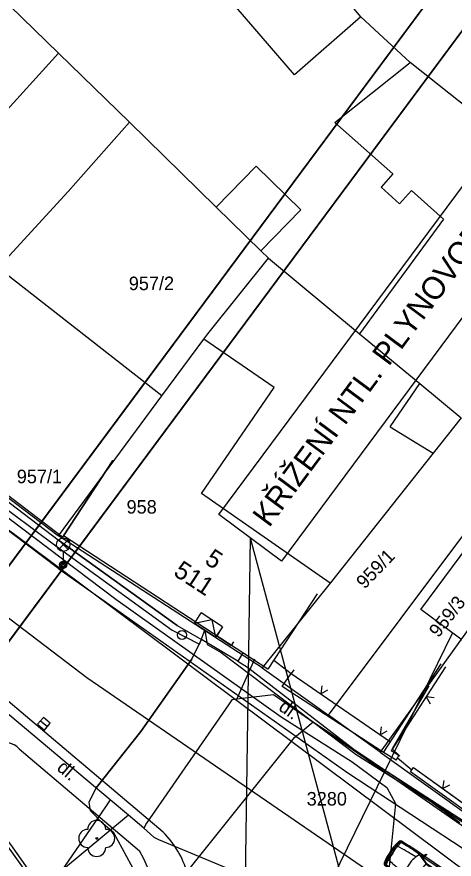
# Model space of a CAD drawing. Extents: x -601580 to 4, y -1204314 to 4.
# Drawn here: x -600336.31 to -600312.05, y -1203678.86 to -1203632.11 of the extents above; entities that cross this region are included whole.
import ezdxf

# ---------------------------------------------------------------- set-up
doc = ezdxf.new("R2010")
doc.units = 0
for name, color, linetype in [('00-EON NN', 7, 'Continuous'), ('00-EON VN', 7, 'Continuous'), ('00-INNOGY-NTL', 7, 'Continuous'), ('00-KN-HRANICE PARCEL', 7, 'Continuous'), ('00-KN-PARC. CISLA', 7, 'Continuous'), ('00-KN-VNITRNI KRESBA', 7, 'Continuous'), ('00-POLOHOPIS', 7, 'Continuous'), ('00-RAZÍTKO', 7, 'Continuous'), ('00-SITE KOM. KABEL', 7, 'Continuous'), ('00-VAK-KANAL-POTRUBI', 7, 'Continuous'), ('00-VAK-VODA-RAD IGIS', 7, 'Continuous'), ('11-REKONSTRUKCE VODOVOD POPIS', 7, 'Continuous'), ('1NP -vybaveni', 7, 'Continuous'), ('Vrstva 22', 7, 'Continuous'), ('Vrstva 26', 7, 'Continuous'), ('Vrstva 27', 7, 'Continuous'), ('Vrstva 28', 7, 'Continuous'), ('Vrstva 33', 7, 'Continuous'), ('Vrstva 40', 7, 'Continuous'), ('Vrstva 6', 7, 'Continuous'), ('Vrstva 9', 7, 'Continuous')]:
    doc.layers.add(name, color=color, linetype=linetype)

# ---------------------------------------------------------------- blocks, each defined once
blk = doc.blocks.new('3.13_354')
at = {"layer": 'Vrstva 22'}
blk.add_circle((0, 0), 0.05, dxfattribs=at)
for centre, start, end in [((0, 0.5), 0, 180), ((-0.5, 0), 90, 270), ((0.5, 0), 270, 90), ((0, -0.5), 180, 0)]:
    blk.add_arc(centre, 0.5, start, end, dxfattribs=at)
blk = doc.blocks.new('6.30_254')
at = {"layer": 'Vrstva 27'}
blk.add_line((-0.25, 0), (0.25, 0), dxfattribs=at)
blk.add_lwpolyline([(-0.25, -0.25), (0.25, -0.25), (0.25, 0.25), (-0.25, 0.25)], close=True, dxfattribs=at)
blk = doc.blocks.new('6.14A_336')
at = {"layer": 'Vrstva 28'}
blk.add_circle((0, 0), 0.25, dxfattribs=at)
blk = doc.blocks.new('6.560_928')
at = {"layer": 'Vrstva 33'}
for p, q in [((-0.265, 0.86), (0.265, 1.39)), ((-0.265, 1.39), (0.265, 0.86)), ((0, 0.75), (0, 0))]:
    blk.add_line(p, q, dxfattribs=at)
for centre, radius in [((0, 1.125), 0.375), ((0, 0), 0.2), ((0, 0), 0.145), ((0, 0), 0.0876)]:
    blk.add_circle(centre, radius, dxfattribs=at)
blk = doc.blocks.new('DL_26')
at = {"layer": 'Vrstva 40'}
blk.add_text('dl.', height=0.75, rotation=360, dxfattribs=at).set_placement((-0.175, -0.375))
blk = doc.blocks.new('DL_36')
at = {"layer": 'Vrstva 40'}
blk.add_text('dl.', height=0.75, rotation=360, dxfattribs=at).set_placement((-0.174, -0.375))
blk = doc.blocks.new('VCHOD_2426')
at = {"layer": 'Vrstva 6'}
blk.add_line((0, 0.25), (0, 0), dxfattribs=at)
blk = doc.blocks.new('VCHOD_2428')
at = {"layer": 'Vrstva 6'}
blk.add_line((0, 0.25), (0, 0), dxfattribs=at)
blk = doc.blocks.new('VCHOD_2430')
at = {"layer": 'Vrstva 6'}
blk.add_line((0, 0.25), (0, 0), dxfattribs=at)
blk = doc.blocks.new('NN630')
at = {"layer": 'Vrstva 9'}
for points in [[(-3, -700), (-703, 0)], [(-703, -700), (-703, 0), (697, 0), (697, -700)], [(-3, -700), (697, 0)], [(-703, -700), (697, -700)]]:
    blk.add_lwpolyline(points, dxfattribs=at)
blk = doc.blocks.new('CA0106H2')
for p, q in [((1.038, 0), (1.038, -0.039)), ((1.038, 0), (2.851, 0)), ((1.95, -0.07), (1.95, 0)), ((2.824, 0.153), (2.878, -0.152)), ((2.874, 0.137), (2.824, 0.153)), ((2.967, -0.12), (2.874, 0.137)), ((2.924, 0), (3.528, 0)), ((0.538, -0.013), (0.17, -0.031)), ((0.902, -0.068), (1.15, -0.271)), ((1.038, -0.039), (1.336, -0.284)), ((2.863, -0.07), (1.075, -0.07)), ((1.194, -0.364), (1.194, -0.848)), ((1.197, -0.322), (2.562, -0.322)), ((1.336, -0.284), (2.512, -0.284)), ((2.512, -0.284), (3.106, -0.07)), ((2.558, -0.284), (3.152, -0.07)), ((3.106, -0.07), (2.949, -0.07)), ((3.152, -0.07), (3.533, -0.07)), ((3.245, -0.3), (3.626, -0.321)), ((4.028, -0.013), (4.396, -0.031)), ((4.033, -0.083), (4.364, -0.099)), ((4.124, -0.362), (4.427, -0.394)), ((0, -0.848), (0, -0.496)), ((0, -0.848), (0, -1.199)), ((1.194, -1.331), (1.194, -0.848)), ((4.432, -0.848), (4.432, -0.508)), ((4.432, -0.848), (4.432, -1.187)), ((4.57, -0.848), (4.57, -0.508)), ((4.57, -0.848), (4.57, -1.187)), ((1.197, -1.373), (2.562, -1.373)), ((3.245, -1.395), (3.626, -1.374)), ((4.124, -1.333), (4.427, -1.301)), ((0.538, -1.682), (0.17, -1.664)), ((0.902, -1.627), (1.15, -1.424)), ((1.038, -1.656), (1.336, -1.411)), ((1.038, -1.695), (1.038, -1.656)), ((1.038, -1.695), (2.851, -1.695)), ((2.863, -1.625), (1.075, -1.625)), ((1.336, -1.411), (2.512, -1.411)), ((1.95, -1.625), (1.95, -1.695)), ((2.512, -1.411), (3.106, -1.625)), ((2.558, -1.411), (3.152, -1.625)), ((2.824, -1.848), (2.878, -1.543)), ((2.874, -1.832), (2.824, -1.848)), ((2.967, -1.575), (2.874, -1.832)), ((2.924, -1.695), (3.528, -1.695)), ((3.106, -1.625), (2.949, -1.625)), ((3.152, -1.625), (3.533, -1.625)), ((4.028, -1.682), (4.396, -1.664)), ((4.033, -1.612), (4.364, -1.596))]:
    blk.add_line(p, q)
for points in [[(0.064, -0.848), (0.064, -0.505)], [(0.064, -0.848), (0.064, -1.19)], [(4.508, -0.848), (4.508, -0.508)], [(4.508, -0.848), (4.508, -1.187)]]:
    blk.add_lwpolyline(points)
for centre, radius, start, end in [((1.038, -10), 10, 90, 92.8655), ((3.528, -10), 10, 87.1345, 90), ((1.215, -0.496), 1.215, 161.5481, 180), ((0.176, -0.151), 0.12, 92.8655, 160.933), ((1.279, -0.505), 1.215, 161.5481, 180), ((0.257, -0.164), 0.138, 89.0794, 161.5481), ((4.17, -0.848), 3.876, 169.8074, 180), ((1.081, -2.75), 2.689, 93.8081, 105.6622), ((1.18, 1.875), 2.197, 247.9492, 270.4514), ((1.074, -0.364), 0.12, 0, 50.6237), ((2.784, -0.284), 0.888, 166.0463, 180), ((2.812, -0.284), 0.888, 166.0463, 180), ((2.858, -0.352), 0.909, 161.9013, 175.6916), ((-1.274, -0.848), 3.876, 360, 8.3716), ((1.563, -0.848), 1.769, 0, 26.07), ((3.533, -10.07), 10, 87.1345, 90), ((3.066, -10.306), 10, 83.9233, 86.7888), ((4.315, -0.167), 0.138, 18.4519, 90.9206), ((4.484, -0.087), 0.12, 158.1675, 197.8029), ((3.217, -0.508), 1.215, 0, 18.4519), ((4.39, -0.151), 0.12, 19.067, 87.1345), ((3.293, -0.508), 1.215, 0, 18.4519), ((3.355, -0.508), 1.215, 0, 19.067), ((4.17, -0.848), 3.876, 180, 190.1926), ((-1.274, -0.848), 3.876, 351.6284, 0), ((1.563, -0.848), 1.769, 333.93, 0), ((1.215, -1.199), 1.215, 180, 198.4519), ((1.279, -1.19), 1.215, 180, 198.4519), ((1.18, -3.57), 2.197, 89.5486, 112.0508), ((1.074, -1.331), 0.12, 309.3763, 0), ((3.066, 8.611), 10, 273.2112, 276.0767), ((3.217, -1.187), 1.215, 341.5481, 0), ((3.293, -1.187), 1.215, 341.5481, 0), ((3.355, -1.187), 1.215, 340.933, 0), ((0.176, -1.544), 0.12, 199.067, 267.1345), ((0.257, -1.531), 0.138, 198.4519, 270.9206), ((1.081, 1.055), 2.689, 254.3378, 266.1919), ((1.038, 8.305), 10, 267.1345, 270), ((2.784, -1.411), 0.888, 180, 193.9537), ((2.812, -1.411), 0.888, 180, 193.9537), ((2.858, -1.343), 0.909, 184.3084, 198.0987), ((3.528, 8.305), 10, 270, 272.8655), ((3.533, 8.375), 10, 270, 272.8655), ((4.315, -1.528), 0.138, 269.0794, 341.5481), ((4.484, -1.608), 0.12, 162.1971, 201.8325), ((4.39, -1.544), 0.12, 272.8655, 340.933)]:
    blk.add_arc(centre, radius, start, end)

msp = doc.modelspace()

# ---------------------------------------------------------------- linework, layer by layer
for points in [[(-600250.091, -1203790.762), (-600248.083, -1203792.252), (-600185.471, -1203707.9), (-600304.712, -1203619.391), (-600367.324, -1203703.744), (-600365.317, -1203705.234)], [(-600248.601, -1203788.755), (-600188.969, -1203708.417), (-600304.195, -1203622.889), (-600363.827, -1203703.226)]]:
    msp.add_lwpolyline(points)
at = {"layer": '00-EON NN'}
for points in [[(-600352.271, -1203647.297), (-600350, -1203649.03), (-600347.59, -1203650.97), (-600346.42, -1203652.26), (-600345.9, -1203652.67), (-600344.47, -1203653.37), (-600342.73, -1203654.6), (-600341.114, -1203656.177), (-600337.892, -1203658.699), (-600334.149, -1203661.481), (-600327.695, -1203666.161), (-600326.17, -1203666.939), (-600325.88, -1203666.16), (-600325.749, -1203666.954), (-600324.98, -1203667.4), (-600317.48, -1203673.05), (-600313.39, -1203675.63), (-600311.732, -1203676.823)], [(-600334.77, -1203681), (-600337.32, -1203677.47), (-600339.22, -1203675.06), (-600341.977, -1203672.021), (-600344.526, -1203669.391), (-600345.213, -1203668.675), (-600345.36, -1203668.449), (-600347.63, -1203665.83), (-600348.726, -1203666.671), (-600349.08, -1203666.69), (-600348.944, -1203666.334), (-600347.896, -1203665.529), (-600350.6, -1203662.52), (-600351.494, -1203661.523), (-600351.96, -1203661.043), (-600355.061, -1203657.866), (-600358.09, -1203655.066), (-600358.55, -1203654.911), (-600358.78, -1203654.703)]]:
    msp.add_lwpolyline(points, dxfattribs=at)
at = {"layer": '00-EON VN'}
msp.add_lwpolyline([(-600352.702, -1203647.788), (-600344.954, -1203653.759), (-600330.827, -1203664.425), (-600321.645, -1203670.963), (-600317.713, -1203673.458), (-600315.791, -1203674.896), (-600315.293, -1203675.777), (-600315.944, -1203682.246), (-600316.226, -1203683.581), (-600322.501, -1203693.042), (-600331.079, -1203704.985), (-600348.911, -1203730.288), (-600354.208, -1203737.743), (-600361.516, -1203748.136), (-600365.138, -1203753.003), (-600368.824, -1203758.254), (-600375.091, -1203769.039), (-600381.398, -1203780.278), (-600382.49, -1203782.6), (-600383.25, -1203783.59)], dxfattribs=at)
at = {"layer": '00-INNOGY-NTL'}
msp.add_line((-600324.1, -1203669.99), (-600323.1, -1203667.75), dxfattribs=at)
for points in [[(-600329.27, -1203677.14), (-600330.12, -1203676.43), (-600331.14, -1203675.57), (-600340.09, -1203668.06), (-600342.45, -1203666.09), (-600349.58, -1203660.13), (-600352.66, -1203657.56), (-600354.43, -1203656.08), (-600374.14, -1203639.53), (-600377.45, -1203637.01), (-600377.83, -1203636.45)], [(-600309.24, -1203678.67), (-600322.08, -1203669.74), (-600324.1, -1203669.99), (-600324.38, -1203670.02), (-600324.57, -1203670.3), (-600329.11, -1203676.87), (-600329.27, -1203677.14), (-600328.72, -1203677.64), (-600328.46, -1203677.78), (-600313.71, -1203683.92), (-600313.19, -1203684.18), (-600311.2, -1203685.34)], [(-600331.14, -1203675.57), (-600331.35, -1203675.9), (-600331.63, -1203676.31)], [(-600331.63, -1203676.31), (-600333.84, -1203679.52), (-600334.07, -1203679.86), (-600334.63, -1203680.67), (-600332.29, -1203684.08), (-600331.07, -1203685.85), (-600329.31, -1203687.34), (-600321.69, -1203692.03)], [(-600330.12, -1203676.43), (-600333.84, -1203679.52), (-600334.14, -1203679.77)]]:
    msp.add_lwpolyline(points, dxfattribs=at)
at = {"layer": '00-KN-HRANICE PARCEL'}
for p, q in [((-600333.47, -1203641.81), (-600330.07, -1203637.95)), ((-600337.36, -1203646.05), (-600333.47, -1203641.81)), ((-600328.26, -1203653.15), (-600337.36, -1203646.05)), ((-600328.26, -1203653.15), (-600325.94, -1203650.01)), ((-600343.95, -1203653.36), (-600334.01, -1203660.91)), ((-600334.01, -1203660.91), (-600328.26, -1203653.15)), ((-600319.02, -1203670.87), (-600308.36, -1203656.62)), ((-600322.7, -1203668.24), (-600334.01, -1203660.91)), ((-600318.92, -1203663.55), (-600322.7, -1203668.24)), ((-600322.7, -1203668.24), (-600319.02, -1203670.87)), ((-600316.15, -1203672.93), (-600319.02, -1203670.87)), ((-600316.15, -1203672.93), (-600308.08, -1203678.72))]:
    msp.add_line(p, q, dxfattribs=at)
for points in [[(-600317.23, -1203632.11), (-600317.98, -1203631.21), (-600328.05, -1203619.15), (-600327.31, -1203618.58), (-600334.26, -1203610.62)], [(-600330.07, -1203637.95), (-600334.01, -1203634.13), (-600341.44, -1203626.9), (-600343.88, -1203624.53), (-600348.59, -1203618.67)], [(-600309.22, -1203638.82), (-600314.48, -1203634.64), (-600317.23, -1203632.11)], [(-600322.35, -1203645.5), (-600322.77, -1203645.09), (-600325.25, -1203642.67), (-600330.07, -1203637.95)], [(-600325.94, -1203650.01), (-600325.71, -1203649.7), (-600322.35, -1203645.5)], [(-600322.35, -1203645.5), (-600317.29, -1203649.7), (-600313.95, -1203652.47), (-600311.66, -1203654.37)], [(-600311.66, -1203654.37), (-600313.21, -1203656.33), (-600318.92, -1203663.55)], [(-600305.68, -1203658.6), (-600309.62, -1203663.83), (-600316.15, -1203672.93)]]:
    msp.add_lwpolyline(points, dxfattribs=at)
at = {"layer": '00-KN-VNITRNI KRESBA'}
for p, q in [((-600320.91, -1203635.33), (-600333.17, -1203621.07)), ((-600317.23, -1203632.11), (-600320.91, -1203635.33)), ((-600339.44, -1203640.12), (-600334.01, -1203634.13)), ((-600318.67, -1203637.97), (-600314.48, -1203634.64)), ((-600318.67, -1203637.97), (-600315.45, -1203640.83)), ((-600325.25, -1203642.67), (-600323.03, -1203640.4)), ((-600323.03, -1203640.4), (-600320.55, -1203642.83)), ((-600315.45, -1203640.83), (-600316.1, -1203641.56)), ((-600316.1, -1203641.56), (-600315.07, -1203642.49)), ((-600315.07, -1203642.49), (-600314.42, -1203641.75)), ((-600314.42, -1203641.75), (-600312.63, -1203643.34)), ((-600320.55, -1203642.83), (-600322.77, -1203645.09)), ((-600312.63, -1203643.34), (-600317.29, -1203649.7)), ((-600322.04, -1203652.69), (-600325.94, -1203650.01)), ((-600315.59, -1203654.86), (-600313.95, -1203652.47)), ((-600326.06, -1203658.57), (-600322.04, -1203652.69)), ((-600315.59, -1203654.86), (-600313.21, -1203656.33)), ((-600318.92, -1203663.55), (-600326.06, -1203658.57))]:
    msp.add_line(p, q, dxfattribs=at)
at = {"layer": '00-POLOHOPIS'}
for p, q in [((-600333.988, -1203662.757), (-600344.493, -1203654.83)), ((-600333.988, -1203662.757), (-600317.954, -1203674.072)), ((-600325.217, -1203666.474), (-600324.413, -1203667.003)), ((-600328.196, -1203677.362), (-600340.821, -1203666.707)), ((-600322.06, -1203667.824), (-600321.09, -1203668.55)), ((-600315.967, -1203672.953), (-600312.771, -1203668.018)), ((-600312.519, -1203668.181), (-600315.544, -1203672.853)), ((-600321.596, -1203669.282), (-600321.09, -1203668.55)), ((-600321.09, -1203668.55), (-600315.583, -1203672.36)), ((-600315.967, -1203672.953), (-600321.596, -1203669.282)), ((-600336.191, -1203672.736), (-600329.512, -1203678.407)), ((-600315.263, -1203673.366), (-600315.111, -1203673.107)), ((-600315.186, -1203673.234), (-600314.393, -1203673.899)), ((-600317.954, -1203674.072), (-600309.749, -1203679.451)), ((-600314.477, -1203674.015), (-600314.31, -1203673.783)), ((-600307.841, -1203678.78), (-600314.477, -1203674.015)), ((-600314.31, -1203673.782), (-600308.412, -1203678.017)), ((-600314.31, -1203673.783), (-600307.701, -1203678.528))]:
    msp.add_line(p, q, dxfattribs=at)
for points in [[(-600330.988, -1203656.727), (-600333.725, -1203660.911), (-600333.78, -1203660.983), (-600349.44, -1203649.048), (-600346.409, -1203645.071)], [(-600319.652, -1203664.143), (-600322.389, -1203668.327), (-600333.725, -1203660.911), (-600330.988, -1203656.727)], [(-600312.519, -1203668.181), (-600315.544, -1203672.853)], [(-600321.09, -1203668.55), (-600315.583, -1203672.36)], [(-600319.382, -1203669.245), (-600319.445, -1203669.688), (-600319.053, -1203669.473)], [(-600313.456, -1203669.251), (-600315.491, -1203672.741), (-600315.058, -1203673.147)], [(-600313.162, -1203669.909), (-600313.606, -1203669.86), (-600313.379, -1203670.245)], [(-600316.093, -1203671.521), (-600316.156, -1203671.964), (-600315.764, -1203671.749)], [(-600315.263, -1203673.366), (-600315.967, -1203672.953)], [(-600315.111, -1203673.107), (-600315.544, -1203672.853)], [(-600314.31, -1203673.782), (-600308.412, -1203678.017)], [(-600312.615, -1203674.507), (-600312.685, -1203674.949), (-600312.29, -1203674.74)]]:
    msp.add_lwpolyline(points, dxfattribs=at)
for centre, radius, start, end in [((-600337.02, -1203673.517), 1.14, 43.2978, 110.6314), ((-600331.913, -1203681.082), 5.259, 15.9298, 45.0232), ((-600336.546, -1203682.517), 8.147, 334.6437, 30.2994)]:
    msp.add_arc(centre, radius, start, end, dxfattribs=at)
at = {"layer": '00-RAZÍTKO'}
for points in [[(-600492.548, -1203872.448), (-600304.712, -1203619.391), (-600185.471, -1203707.9), (-600373.307, -1203960.957)], [(-600489.051, -1203871.931), (-600304.195, -1203622.889), (-600188.969, -1203708.417), (-600373.825, -1203957.46)]]:
    msp.add_lwpolyline(points, close=True, dxfattribs=at)
at = {"layer": '00-SITE KOM. KABEL'}
for points in [[(-600340.82, -1203655.62), (-600341, -1203655.85), (-600340.3, -1203656.39), (-600337.13, -1203658.78), (-600333.94, -1203661.19), (-600327.42, -1203665.89), (-600326.06, -1203666.68)], [(-600327.42, -1203665.89), (-600333.94, -1203661.19)], [(-600331.52, -1203676.9), (-600332.22, -1203676.19), (-600332.3, -1203675.71), (-600331.92, -1203674.9), (-600329.44, -1203671.78), (-600326.6, -1203667.76), (-600326.06, -1203666.68)], [(-600324.05, -1203667.87), (-600326.06, -1203666.68)], [(-600323.77, -1203667.42), (-600324.05, -1203667.87)], [(-600326.6, -1203667.76), (-600329.44, -1203671.78), (-600331.92, -1203674.9)], [(-600324.05, -1203667.87), (-600323.52, -1203668.21), (-600317.28, -1203673.02), (-600311.48, -1203676.78)], [(-600323.52, -1203668.21), (-600317.28, -1203673.02)], [(-600329.02, -1203689.27), (-600327.65, -1203686.16), (-600327.07, -1203683.69), (-600326.94, -1203681.95), (-600327.13, -1203680.22), (-600326.9, -1203679.6), (-600320.9, -1203672.11), (-600319.87, -1203671.25), (-600312.14, -1203676.45), (-600307.68, -1203679.27), (-600299.7, -1203684.11), (-600292.77, -1203688.32), (-600284.45, -1203693.32), (-600273.46, -1203699.98), (-600262.73, -1203706.4), (-600257.97, -1203709.2), (-600243.31, -1203717.93), (-600240.56, -1203720.13), (-600238.73, -1203718.32)], [(-600341.99, -1203672.1), (-600339.02, -1203675.1), (-600336.67, -1203678.06), (-600335.49, -1203679.73), (-600334.6, -1203680.94), (-600332.38, -1203684.29), (-600330.34, -1203687.27), (-600329.66, -1203687.89)], [(-600329.66, -1203687.89), (-600329.92, -1203686.15), (-600329.28, -1203683.93), (-600328.92, -1203681.87), (-600329, -1203680.95), (-600330.94, -1203677.41), (-600331.52, -1203676.9)]]:
    msp.add_lwpolyline(points, dxfattribs=at)
at = {"layer": '00-VAK-KANAL-POTRUBI'}
msp.add_line((-600356.108, -1203646.172), (-600311.102, -1203679.776), dxfattribs=at)
at = {"layer": '00-VAK-VODA-RAD IGIS'}
msp.add_lwpolyline([(-600316.256, -1203679.894), (-600332.434, -1203668.792), (-600354.837, -1203651.734), (-600377.846, -1203634.299)], dxfattribs=at)
at = {"layer": '11-REKONSTRUKCE VODOVOD POPIS'}
for p, q in [((-600323.358, -1203661.028), (-600323.815, -1203690.723)), ((-600323.358, -1203661.028), (-600317.649, -1203682.281)), ((-600312.145, -1203666.299), (-600324.357, -1203691.31))]:
    msp.add_line(p, q, dxfattribs=at)
for points in [[(-600325.099, -1203659.736), (-600310.987, -1203640.724), (-600307.506, -1203643.308), (-600321.618, -1203662.32)], [(-600313.886, -1203665.007), (-600299.774, -1203645.995), (-600296.293, -1203648.579), (-600310.405, -1203667.591)]]:
    msp.add_lwpolyline(points, close=True, dxfattribs=at)

# ---------------------------------------------------------------- block references
at = {"layer": '00-POLOHOPIS'}
msp.add_blockref('6.560_928', (-600333.739, -1203662.53), dxfattribs=at)
at = {"layer": '00-POLOHOPIS', "rotation": 90}
for name, p in [('6.14A_336', (-600327.148, -1203666.42)), ('3.13_354', (-600331.882, -1203677.712))]:
    msp.add_blockref(name, p, dxfattribs=at)
at = {"layer": '00-POLOHOPIS'}
for name, p, xscale, yscale, rotation in [('VCHOD_2430', (-600325.217, -1203666.474), 1.00000033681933, 1.00000033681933, -33.3432354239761), ('VCHOD_2428', (-600324.429, -1203667.006), 1.00000033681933, 1.00000033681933, -33.3432354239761), ('VCHOD_2426', (-600321.09, -1203668.55), 1.0000014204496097, 1.0000014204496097, -36.81322839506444), ('DL_36', (-600321.483, -1203670.347), 0.9999994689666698, 0.9999994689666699, -35.210246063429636), ('6.30_254', (-600334.811, -1203671.347), 1.00000008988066, 1.0000000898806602, -40.16306660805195), ('DL_26', (-600333.771, -1203673.705), 0.9999999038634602, 0.9999999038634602, -40.33401272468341)]:
    msp.add_blockref(name, p, dxfattribs=dict(at, xscale=xscale, yscale=yscale, rotation=rotation))
at = {"layer": '1NP -vybaveni', "rotation": 145.68342222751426}
msp.add_blockref('CA0106H2', (-600312.273, -1203681.722), dxfattribs=at)
at = {"layer": 'Vrstva 26', "xscale": 0.0009999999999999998, "yscale": 0.001, "rotation": 146.6398195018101}
msp.add_blockref('NN630', (-600325.879, -1203666.16), dxfattribs=at)

# ---------------------------------------------------------------- texts
at = {"layer": '00-KN-PARC. CISLA'}
for s, p in [('957/2', (-600330.1, -1203647.28)), ('957/1', (-600336.316, -1203657.996)), ('958', (-600330.224, -1203659.685)), ('3280', (-600320.229, -1203675.888))]:
    msp.add_text(s, height=0.75, dxfattribs=at).set_placement(p)
for s, rotation, p in [('959/1', 46, (-600317.016, -1203663.907)), ('959/3', 52, (-600312.916, -1203666.608))]:
    msp.add_text(s, height=0.75, rotation=rotation, dxfattribs=at).set_placement(p)
at = {"layer": '00-POLOHOPIS'}
for s, p in [('5', (-600325.949, -1203662.414)), ('511', (-600327.679, -1203663.074))]:
    msp.add_text(s, height=1, rotation=326.8097, dxfattribs=at).set_placement(p)
at = {"layer": '11-REKONSTRUKCE VODOVOD POPIS'}
msp.add_text('KŘÍŽENÍ NTL. PLYNOVOD', height=1.25, rotation=53.4147, dxfattribs=at).set_placement((-600322.316, -1203660.502))

doc.saveas('drawing.dxf')
